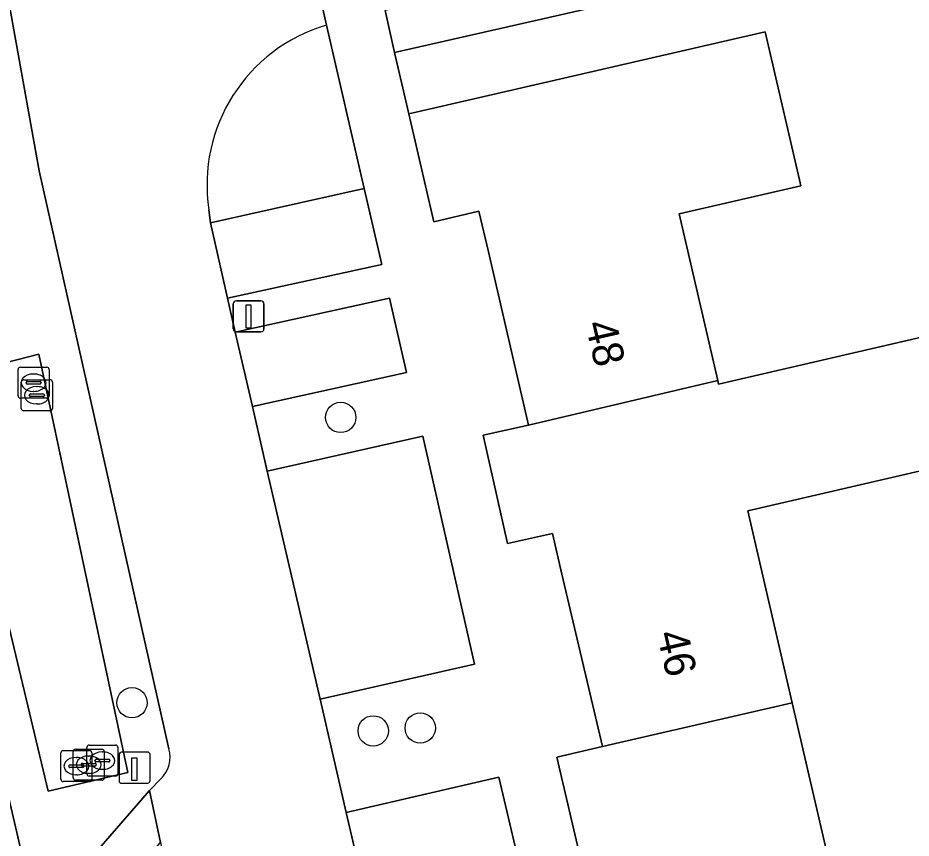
# Model space of a CAD drawing. Extents: x 156412 to 157779, y 382335 to 383768.
# Drawn here: x 156911.01 to 156939.8, y 382923.76 to 382950.2 of the extents above; entities that cross this region are included whole.
import ezdxf

# ---------------------------------------------------------------- set-up
doc = ezdxf.new("R2010")
doc.units = 0
for name, color, linetype in [('IMGEO_Berm_groen', 7, 'Continuous'), ('IMGEO_Boom', 7, 'Continuous'), ('IMGEO_Erf', 7, 'Continuous'), ('IMGEO_Greppel_droge_sloot', 7, 'Continuous'), ('IMGEO_Kolk', 7, 'Continuous'), ('IMGEO_Lichtmast', 7, 'Continuous'), ('IMGEO_Paal', 7, 'Continuous'), ('IMGEO_Pand', 7, 'Continuous'), ('IMGEO_Pand_nummerreeks', 7, 'Continuous'), ('IMGEO_Parkeervlak_open', 7, 'Continuous'), ('IMGEO_Rijbaan_lokaal_gesloten', 7, 'Continuous'), ('IMGEO_Voetpad_open', 7, 'Continuous')]:
    doc.layers.add(name, color=color, linetype=linetype)

msp = doc.modelspace()

# ---------------------------------------------------------------- linework, layer by layer
at = {"layer": 'IMGEO_Berm_groen'}
for points in [[(156933.668, 382951.485), (156933.342, 382952.843), (156922.846, 382950.439), (156923.153, 382949.089)], [(156911.684, 382939.363), (156914.555, 382925.876), (156911.982, 382925.278), (156908.793, 382938.625)], [(156926.514, 382925.73), (156921.59, 382924.592), (156923.616, 382915.861), (156928.578, 382916.965)]]:
    msp.add_lwpolyline(points, close=True, dxfattribs=at)
for points in [[(156911.7, 382945.268), (156910.613, 382951.316), (156910.458, 382952.176), (156904.698, 382950.847), (156911.631, 382921.128), (156915.25, 382925.291), (156915.615, 382925.675)], [(156917.168, 382944.011), (156917.215, 382943.593), (156922.169, 382944.706), (156920.956, 382949.965)], [(156915.874, 382926.642), (156911.7, 382945.268)]]:
    msp.add_lwpolyline(points, dxfattribs=at)
for centre, radius, start, end in [((156922.458, 382944.828), 5.352, 106.2939, 188.7762), ((156914.983, 382926.363), 0.934, 312.6065, 17.4054)]:
    msp.add_arc(centre, radius, start, end, dxfattribs=at)
at = {"layer": 'IMGEO_Boom'}
for centre in [(156921.415, 382937.322), (156914.688, 382928.125), (156923.977, 382927.31), (156922.462, 382927.218)]:
    msp.add_circle(centre, 0.489, dxfattribs=at)
at = {"layer": 'IMGEO_Erf'}
msp.add_lwpolyline([(156943.885, 382953.85), (156941.48, 382953.262), (156933.668, 382951.485), (156923.153, 382949.089), (156923.606, 382947.103), (156935.097, 382949.756), (156936.197, 382944.981), (156936.242, 382944.786), (156932.327, 382943.884), (156933.568, 382938.516), (156933.595, 382938.399), (156940.416, 382939.971), (156941.36, 382935.888), (156934.538, 382934.316), (156935.969, 382928.126), (156938.368, 382917.746)], dxfattribs=at)
at = {"layer": 'IMGEO_Greppel_droge_sloot'}
msp.add_lwpolyline([(156911.684, 382939.363), (156908.793, 382938.625), (156911.982, 382925.278), (156914.555, 382925.876)], close=True, dxfattribs=at)
at = {"layer": 'IMGEO_Kolk'}
for p, q in [((156911.016, 382938.016), (156911.016, 382938.868)), ((156911.091, 382938.942), (156911.943, 382938.942)), ((156911.504, 382938.722), (156911.529, 382938.722)), ((156912.017, 382938.868), (156912.017, 382938.016)), ((156911.12, 382937.609), (156911.12, 382938.461)), ((156911.195, 382938.535), (156912.047, 382938.535)), ((156911.275, 382938.436), (156911.275, 382938.448)), ((156911.318, 382938.485), (156911.716, 382938.485)), ((156911.759, 382938.448), (156911.759, 382938.436)), ((156912.121, 382938.461), (156912.121, 382937.609)), ((156911.713, 382938.399), (156911.315, 382938.399)), ((156911.527, 382938.162), (156911.502, 382938.162)), ((156911.608, 382938.315), (156911.633, 382938.315)), ((156911.943, 382937.942), (156911.091, 382937.942)), ((156911.379, 382938.029), (156911.379, 382938.041)), ((156911.817, 382937.992), (156911.419, 382937.992)), ((156911.422, 382938.078), (156911.82, 382938.078)), ((156911.863, 382938.041), (156911.863, 382938.029)), ((156911.631, 382937.755), (156911.606, 382937.755)), ((156912.047, 382937.535), (156911.195, 382937.535)), ((156912.868, 382926.628), (156913.72, 382926.628)), ((156913.234, 382925.832), (156913.234, 382926.684)), ((156913.309, 382926.758), (156914.161, 382926.758)), ((156914.235, 382926.684), (156914.235, 382925.832)), ((156912.395, 382925.656), (156912.395, 382926.508)), ((156912.47, 382926.582), (156913.322, 382926.582)), ((156912.793, 382925.702), (156912.793, 382926.554)), ((156912.883, 382926.362), (156912.908, 382926.362)), ((156913.281, 382926.408), (156913.306, 382926.408)), ((156913.396, 382926.508), (156913.396, 382925.656)), ((156913.722, 382926.538), (156913.747, 382926.538)), ((156913.794, 382926.554), (156913.794, 382925.702)), ((156912.654, 382926.076), (156912.654, 382926.088)), ((156912.697, 382926.125), (156913.095, 382926.125)), ((156913.052, 382926.122), (156913.052, 382926.134)), ((156913.49, 382926.085), (156913.092, 382926.085)), ((156913.095, 382926.171), (156913.493, 382926.171)), ((156913.138, 382926.088), (156913.138, 382926.076)), ((156913.493, 382926.252), (156913.493, 382926.264)), ((156913.931, 382926.215), (156913.533, 382926.215)), ((156913.536, 382926.301), (156913.934, 382926.301)), ((156913.536, 382926.134), (156913.536, 382926.122)), ((156913.977, 382926.264), (156913.977, 382926.252)), ((156913.092, 382926.039), (156912.694, 382926.039)), ((156912.906, 382925.802), (156912.881, 382925.802)), ((156913.304, 382925.848), (156913.279, 382925.848)), ((156914.161, 382925.758), (156913.309, 382925.758)), ((156913.745, 382925.978), (156913.72, 382925.978)), ((156913.322, 382925.582), (156912.47, 382925.582)), ((156913.72, 382925.628), (156912.868, 382925.628))]:
    msp.add_line(p, q, dxfattribs=at)
for points in [[(156911.016, 382938.016), (156911.016, 382938.868)], [(156911.091, 382938.942), (156911.943, 382938.942)], [(156912.017, 382938.868), (156912.017, 382938.016)], [(156911.12, 382937.609), (156911.12, 382938.461)], [(156911.195, 382938.535), (156912.047, 382938.535)], [(156912.121, 382938.461), (156912.121, 382937.609)], [(156911.943, 382937.942), (156911.091, 382937.942)], [(156912.047, 382937.535), (156911.195, 382937.535)], [(156912.868, 382926.628), (156913.72, 382926.628)], [(156913.234, 382925.832), (156913.234, 382926.684)], [(156913.309, 382926.758), (156914.161, 382926.758)], [(156914.235, 382926.684), (156914.235, 382925.832)], [(156912.395, 382925.656), (156912.395, 382926.508)], [(156912.47, 382926.582), (156913.322, 382926.582)], [(156912.793, 382925.702), (156912.793, 382926.554)], [(156913.396, 382926.508), (156913.396, 382925.656)], [(156913.794, 382926.554), (156913.794, 382925.702)], [(156914.161, 382925.758), (156913.309, 382925.758)], [(156913.322, 382925.582), (156912.47, 382925.582)], [(156913.72, 382925.628), (156912.868, 382925.628)]]:
    msp.add_lwpolyline(points, dxfattribs=at)
for centre, radius, start, end in [((156911.093, 382938.866), 0.0765, 91.552, 178.448), ((156911.093, 382938.866), 0.0765, 91.552, 178.448), ((156911.941, 382938.866), 0.0765, 1.552, 88.448), ((156911.941, 382938.866), 0.0765, 1.552, 88.448), ((156911.197, 382938.459), 0.0765, 91.552, 178.448), ((156911.197, 382938.459), 0.0765, 91.552, 178.448), ((156911.315, 382938.445), 0.0403, 85.8775, 175.7526), ((156911.312, 382938.435), 0.0366, 178.938, 274.7102), ((156911.716, 382938.442), 0.043, 264.8664, 352.4533), ((156911.72, 382938.447), 0.0386, 1.7309, 96.639), ((156912.045, 382938.459), 0.0765, 1.552, 88.448), ((156912.045, 382938.459), 0.0765, 1.552, 88.448), ((156911.093, 382938.018), 0.0765, 181.552, 268.448), ((156911.093, 382938.018), 0.0765, 181.552, 268.448), ((156911.419, 382938.038), 0.0403, 85.8775, 175.7526), ((156911.416, 382938.028), 0.0366, 178.938, 274.7102), ((156911.82, 382938.035), 0.043, 264.8664, 352.4533), ((156911.824, 382938.04), 0.0386, 1.7309, 96.639), ((156911.941, 382938.018), 0.0765, 271.552, 358.448), ((156911.941, 382938.018), 0.0765, 271.552, 358.448), ((156911.197, 382937.611), 0.0765, 181.552, 268.448), ((156911.197, 382937.611), 0.0765, 181.552, 268.448), ((156912.045, 382937.611), 0.0765, 271.552, 358.448), ((156912.045, 382937.611), 0.0765, 271.552, 358.448), ((156912.87, 382926.552), 0.0765, 91.552, 178.448), ((156912.87, 382926.552), 0.0765, 91.552, 178.448), ((156913.311, 382926.682), 0.0765, 91.552, 178.448), ((156913.311, 382926.682), 0.0765, 91.552, 178.448), ((156913.718, 382926.552), 0.0765, 1.552, 88.448), ((156913.718, 382926.552), 0.0765, 1.552, 88.448), ((156914.159, 382926.682), 0.0765, 1.552, 88.448), ((156914.159, 382926.682), 0.0765, 1.552, 88.448), ((156912.472, 382926.506), 0.0765, 91.552, 178.448), ((156912.472, 382926.506), 0.0765, 91.552, 178.448), ((156913.32, 382926.506), 0.0765, 1.552, 88.448), ((156913.32, 382926.506), 0.0765, 1.552, 88.448), ((156912.694, 382926.085), 0.0403, 85.8775, 175.7526), ((156912.691, 382926.075), 0.0366, 178.938, 274.7102), ((156913.092, 382926.131), 0.0403, 85.8775, 175.7526), ((156913.089, 382926.121), 0.0366, 178.938, 274.7102), ((156913.095, 382926.082), 0.043, 264.8664, 352.4533), ((156913.099, 382926.087), 0.0386, 1.7309, 96.639), ((156913.493, 382926.128), 0.043, 264.8664, 352.4533), ((156913.533, 382926.261), 0.0403, 85.8775, 175.7526), ((156913.53, 382926.251), 0.0366, 178.938, 274.7102), ((156913.497, 382926.133), 0.0386, 1.7309, 96.639), ((156913.934, 382926.258), 0.043, 264.8664, 352.4533), ((156913.938, 382926.263), 0.0386, 1.7309, 96.639), ((156913.311, 382925.834), 0.0765, 181.552, 268.448), ((156913.311, 382925.834), 0.0765, 181.552, 268.448), ((156914.159, 382925.834), 0.0765, 271.552, 358.448), ((156914.159, 382925.834), 0.0765, 271.552, 358.448), ((156912.472, 382925.658), 0.0765, 181.552, 268.448), ((156912.472, 382925.658), 0.0765, 181.552, 268.448), ((156912.87, 382925.704), 0.0765, 181.552, 268.448), ((156912.87, 382925.704), 0.0765, 181.552, 268.448), ((156913.32, 382925.658), 0.0765, 271.552, 358.448), ((156913.32, 382925.658), 0.0765, 271.552, 358.448), ((156913.718, 382925.704), 0.0765, 271.552, 358.448), ((156913.718, 382925.704), 0.0765, 271.552, 358.448)]:
    msp.add_arc(centre, radius, start, end, dxfattribs=at)
for centre, major_axis, ratio, start_param, end_param in [((156911.503, 382938.442), (-0.387, 0.002), 0.722429, 4.712389, 7.853982), ((156911.528, 382938.442), (-0.39, 0.002), 0.717154, 1.570796, 4.712389), ((156911.607, 382938.035), (-0.387, 0.002), 0.722429, 4.712389, 7.853982), ((156911.632, 382938.035), (-0.39, 0.002), 0.717154, 1.570796, 4.712389), ((156912.882, 382926.082), (-0.387, 0.002), 0.722429, 4.712389, 7.853982), ((156913.28, 382926.128), (-0.387, 0.002), 0.722429, 4.712389, 7.853982), ((156912.907, 382926.082), (-0.39, 0.002), 0.717154, 1.570796, 4.712389), ((156913.305, 382926.128), (-0.39, 0.002), 0.717154, 1.570796, 4.712389), ((156913.721, 382926.258), (-0.387, 0.002), 0.722429, 4.712389, 7.853982), ((156913.746, 382926.258), (-0.39, 0.002), 0.717154, 1.570796, 4.712389)]:
    msp.add_ellipse(centre, major_axis=major_axis, ratio=ratio, start_param=start_param, end_param=end_param, dxfattribs=at)
at = {"layer": 'IMGEO_Lichtmast'}
for p, q in [((156918.051, 382941.079), (156918.841, 382941.079)), ((156918.841, 382941.079), (156918.051, 382941.079)), ((156917.951, 382940.179), (156917.951, 382940.979)), ((156917.951, 382940.979), (156917.951, 382940.179)), ((156918.941, 382940.979), (156918.941, 382940.179)), ((156918.941, 382940.179), (156918.941, 382940.979)), ((156918.841, 382940.079), (156918.051, 382940.079)), ((156918.051, 382940.079), (156918.841, 382940.079))]:
    msp.add_line(p, q, dxfattribs=at)
msp.add_lwpolyline([(156918.371, 382940.954), (156918.521, 382940.954), (156918.521, 382940.204), (156918.371, 382940.204), (156918.371, 382940.954)], dxfattribs=at)
for centre, start, end in [((156918.051, 382940.979), 90, 180), ((156918.051, 382940.979), 90, 180), ((156918.841, 382940.979), 0, 90), ((156918.841, 382940.979), 360, 90), ((156918.051, 382940.179), 180, 270), ((156918.051, 382940.179), 180, 270), ((156918.841, 382940.179), 270, 0), ((156918.841, 382940.179), 270, 0)]:
    msp.add_arc(centre, 0.1, start, end, dxfattribs=at)
at = {"layer": 'IMGEO_Paal'}
for p, q in [((156914.272, 382926.449), (156914.272, 382925.608)), ((156914.272, 382926.449), (156914.272, 382925.608)), ((156915.188, 382926.533), (156914.347, 382926.533)), ((156915.188, 382926.533), (156914.347, 382926.533)), ((156915.272, 382925.617), (156915.272, 382926.458)), ((156915.272, 382925.617), (156915.272, 382926.458)), ((156914.356, 382925.533), (156915.197, 382925.533)), ((156914.356, 382925.533), (156915.197, 382925.533))]:
    msp.add_line(p, q, dxfattribs=at)
msp.add_lwpolyline([(156914.687, 382926.346), (156914.847, 382926.346), (156914.847, 382925.613), (156914.687, 382925.613), (156914.687, 382926.346)], dxfattribs=at)
for centre, start, end in [((156914.35, 382926.455), 92.4484, 184.2845), ((156914.35, 382926.455), 92.4484, 184.2845), ((156915.194, 382926.455), 2.4484, 94.2845), ((156915.194, 382926.455), 2.4484, 94.2845), ((156914.35, 382925.611), 182.4484, 274.2845), ((156914.35, 382925.611), 182.4484, 274.2845), ((156915.194, 382925.611), 272.4484, 4.2845), ((156915.194, 382925.611), 272.4484, 4.2845)]:
    msp.add_arc(centre, 0.0779, start, end, dxfattribs=at)
at = {"layer": 'IMGEO_Pand'}
for points in [[(156927.468, 382937.075), (156933.568, 382938.516), (156932.327, 382943.884), (156936.242, 382944.786), (156936.197, 382944.981), (156935.097, 382949.756), (156923.606, 382947.103), (156924.417, 382943.627), (156925.869, 382943.974), (156926.174, 382942.659)], [(156929.849, 382926.712), (156935.969, 382928.126), (156934.538, 382934.316), (156941.36, 382935.888), (156940.416, 382939.971), (156933.595, 382938.399), (156933.568, 382938.516), (156927.468, 382937.075), (156926.003, 382936.749), (156926.795, 382933.256), (156928.237, 382933.576), (156928.545, 382932.269)], [(156929.849, 382926.712), (156928.384, 382926.373), (156929.194, 382922.874), (156930.652, 382923.212), (156930.955, 382921.896), (156932.236, 382916.329), (156938.368, 382917.746), (156935.969, 382928.126)]]:
    msp.add_lwpolyline(points, close=True, dxfattribs=at)
at = {"layer": 'IMGEO_Parkeervlak_open'}
for points in [[(156917.215, 382943.593), (156917.767, 382941.168), (156922.743, 382942.255), (156922.169, 382944.706)], [(156922.992, 382941.169), (156918.011, 382940.069), (156918.574, 382937.671), (156923.534, 382938.772)], [(156924.059, 382936.717), (156919.045, 382935.586), (156920.758, 382928.243), (156925.732, 382929.367)]]:
    msp.add_lwpolyline(points, close=True, dxfattribs=at)
at = {"layer": 'IMGEO_Rijbaan_lokaal_gesloten'}
for points in [[(156920.956, 382949.965), (156920.182, 382953.408), (156913.862, 382951.989), (156911.778, 382951.557), (156910.613, 382951.316), (156911.7, 382945.268), (156915.874, 382926.642)], [(156923.616, 382915.861), (156921.59, 382924.592), (156920.758, 382928.243), (156919.045, 382935.586), (156918.574, 382937.671), (156918.011, 382940.069), (156917.767, 382941.168), (156917.215, 382943.593), (156917.168, 382944.011)], [(156915.615, 382925.675), (156915.25, 382925.291), (156915.609, 382923.621), (156917.996, 382913.122), (156918.446, 382912.971)]]:
    msp.add_lwpolyline(points, dxfattribs=at)
for centre, radius, start, end in [((156922.458, 382944.828), 5.352, 106.2939, 188.7762), ((156914.983, 382926.363), 0.934, 312.6065, 17.4054)]:
    msp.add_arc(centre, radius, start, end, dxfattribs=at)
at = {"layer": 'IMGEO_Voetpad_open'}
for points in [[(156920.182, 382953.408), (156920.956, 382949.965), (156922.169, 382944.706), (156922.743, 382942.255), (156917.767, 382941.168), (156918.011, 382940.069), (156922.992, 382941.169), (156923.534, 382938.772), (156918.574, 382937.671), (156919.045, 382935.586), (156924.059, 382936.717), (156925.732, 382929.367), (156920.758, 382928.243), (156921.59, 382924.592), (156926.514, 382925.73), (156928.578, 382916.965)], [(156913.71, 382912.282), (156913.092, 382914.594), (156911.966, 382919.466), (156915.609, 382923.621), (156915.25, 382925.291), (156911.631, 382921.128), (156904.698, 382950.847), (156903.296, 382950.523), (156903.73, 382948.528), (156906.351, 382937.287), (156909.964, 382921.799), (156910.196, 382920.789), (156910.514, 382919.415), (156910.626, 382918.883), (156911.516, 382914.937), (156912.205, 382912.006), (156915.255, 382898.9), (156917.831, 382887.65), (156918.253, 382885.661), (156918.763, 382883.533), (156920.983, 382873.977), (156923.698, 382862.279)], [(156929.194, 382922.874), (156928.384, 382926.373), (156929.849, 382926.712), (156928.545, 382932.269), (156928.237, 382933.576), (156926.795, 382933.256), (156926.003, 382936.749), (156927.468, 382937.075), (156926.174, 382942.659), (156925.869, 382943.974), (156924.417, 382943.627), (156923.606, 382947.103), (156923.153, 382949.089), (156922.846, 382950.439)]]:
    msp.add_lwpolyline(points, dxfattribs=at)

# ---------------------------------------------------------------- texts
at = {"layer": 'IMGEO_Pand_nummerreeks'}
for s, p in [('48', (156929.294, 382940.341)), ('46', (156931.6, 382930.347))]:
    msp.add_text(s, height=1, rotation=282.9936, dxfattribs=at).set_placement(p)

doc.saveas('drawing.dxf')
